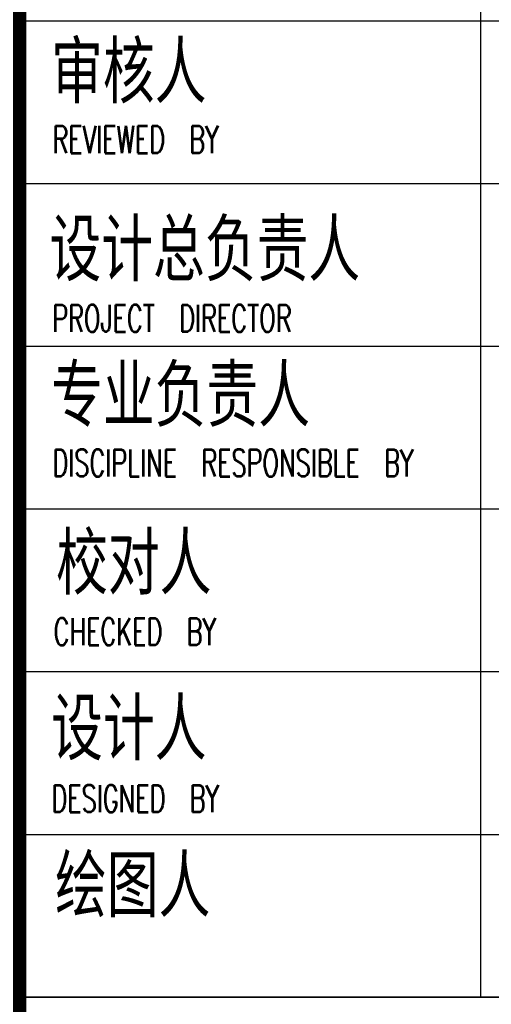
# Model space of a CAD drawing. Extents: x 1779708 to 7299578, y -1121471 to 88434.
# Tile 936 of 1056: x 6946179 to 6946527, y -941258 to -940532. Entities that reach past the tile are written whole.
import ezdxf

# ---------------------------------------------------------------- set-up
doc = ezdxf.new("R2010")
doc.units = 0
doc.header["$LTSCALE"] = 1000
doc.header["$MEASUREMENT"] = 0
for name, color, linetype in [('PUB_TITLE', 4, 'CONTINUOUS'), ('可见线', 6, 'CONTINUOUS'), ('通-图框－文字', 4, 'CONTINUOUS')]:
    doc.layers.add(name, color=color, linetype=linetype)
doc.styles.add('dim_font', font='SIMPLEX.shx', dxfattribs={"width": 0.8})
doc.styles.add('仿宋', font='txt', dxfattribs={"width": 0.7})

# ---------------------------------------------------------------- blocks, each defined once
blk = doc.blocks.new('A$C3D8761CE')
at = {"layer": 'PUB_TITLE'}
for p, q in [((76100, 26800), (83100, 26800)), ((76100, 25600), (83100, 25600)), ((76100, 24400), (83100, 24400)), ((76100, 23200), (83100, 23200)), ((76100, 22000), (83100, 22000)), ((76100, 20800), (83100, 20800)), ((83100, 19600), (76100, 19600))]:
    blk.add_line(p, q, dxfattribs=at)
at = {"layer": 'PUB_TITLE', "const_width": 100}
blk.add_lwpolyline([(76100, 58400), (76100, 1000)], dxfattribs=at)
at = {"layer": 'PUB_TITLE'}
for points in [[(79500, 28000), (79500, 19600)], [(76100, 19600), (83100, 19600)]]:
    blk.add_lwpolyline(points, dxfattribs=at)
at = {"layer": '通-图框－文字', "style": '仿宋', "width": 0.7}
for s, p in [('审核人', (76331.8, 26233.7)), ('设计总负责人', (76319.6, 24922.4)), ('专业负责人', (76331.8, 23848.7)), ('校对人', (76368.5, 22611.4)), ('设计人', (76332, 21390.2)), ('绘图人', (76360.7, 20232.8))]:
    blk.add_text(s, height=400, dxfattribs=at).set_placement(p)
at = {"layer": '通-图框－文字', "color": 4, "style": 'dim_font', "width": 0.65}
for s, p in [('REVIEWED  BY', (76341.3, 25823.5)), ('PROJECT  DIRECTOR', (76339.6, 24504.7)), ('DISCIPLINE  RESPONSIBLE  BY', (76341.2, 23439)), ('CHECKED  BY', (76349.8, 22194.6)), ('DESIGNED  BY', (76333.8, 20963.6))]:
    blk.add_text(s, height=200, dxfattribs=at).set_placement(p)

msp = doc.modelspace()

# ---------------------------------------------------------------- block references
at = {"layer": '可见线', "xscale": 0.1000000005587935, "yscale": 0.1000000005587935, "zscale": 0.1000000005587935}
msp.add_blockref('A$C3D8761CE', (6938569.17, -943212.85), dxfattribs=at)

doc.saveas('drawing.dxf')
